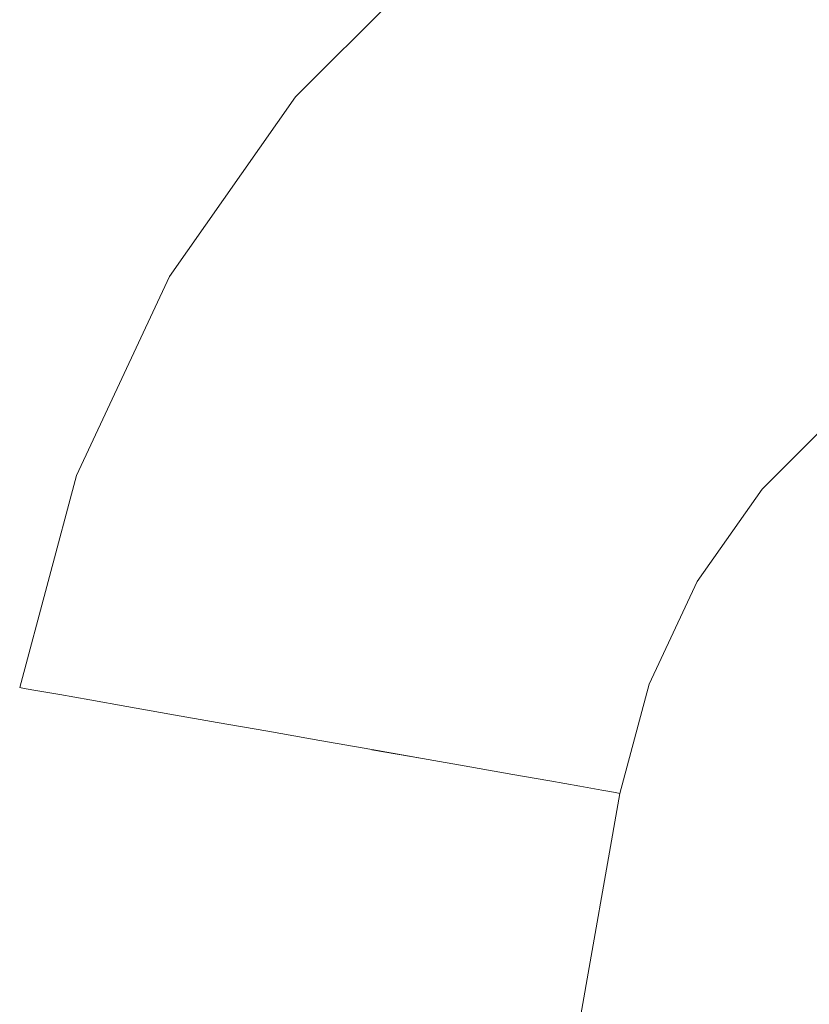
# Model space of a CAD drawing. Header units: millimetres. Extents: x -30280 to 309309, y -17460 to 4378.
# Tile 264 of 656: x 120977 to 120998, y -11016 to -10990. Entities that reach past the tile are written whole.
import ezdxf

# ---------------------------------------------------------------- set-up
doc = ezdxf.new("R2010")
doc.units = ezdxf.units.MM
doc.header["$MEASUREMENT"] = 0
doc.linetypes.add('Wipeout_Contour', pattern=[1000, 0, -1000])
doc.layers.add('P1_PLANTA PRIMERA_3_Nuevo_08_E_Envans secs', color=7, linetype='Continuous')
doc.layers.add('P1_PLANTA PRIMERA_3_Nuevo_09_EI_Mobiliari general', color=7, linetype='Continuous')
doc.layers.add('P1_PLANTA PRIMERA_3_Nuevo_09_EI_Mobiliari general_Pluma_Nº__1', color=7, linetype='Continuous', lineweight=5)

msp = doc.modelspace()

# ---------------------------------------------------------------- wipeouts: each hides what was drawn before it
at = {"color": 254, "linetype": 'Wipeout_Contour', "lineweight": 0, "ltscale": 744380.35708}
msp.add_wipeout([(125602.392, -8989.05), (119928.08, -8989.05), (119928.08, -9336.05), (125456.836, -9336.05), (125456.836, -11434.05), (125602.392, -11434.05)], dxfattribs=at).dxf.layer = 'P1_PLANTA PRIMERA_3_Nuevo_08_E_Envans secs'

# ---------------------------------------------------------------- next in the draw order: wipeouts: each hides what was drawn before it
at = {"color": 254, "linetype": 'Wipeout_Contour', "lineweight": 0, "ltscale": 13224043.01546531}
msp.add_wipeout([(124316.836, -9376.05), (119928.079, -9376.05), (119928.079, -11281.741), (119970.612, -11044.193), (119971.249, -11041.854), (119975.179, -11019.562), (119953.583, -11019.562), (119953.583, -10963.994), (119967.219, -10537.884), (120389.947, -10537.884), (120403.511, -10963.994), (120403.583, -11019.562), (120381.987, -11019.562), (120385.917, -11041.854), (120386.554, -11044.193), (120428.583, -11278.93), (120470.612, -11044.193), (120471.249, -11041.854), (120475.179, -11019.562), (120453.583, -11019.562), (120453.583, -10963.994), (120467.219, -10537.884), (120889.947, -10537.884), (120903.511, -10963.994), (120903.583, -11019.562), (120881.987, -11019.562), (120885.917, -11041.854), (120886.554, -11044.193), (120928.583, -11278.93), (120970.612, -11044.193), (120971.249, -11041.854), (120975.179, -11019.562), (120953.583, -11019.562), (120953.583, -10963.994), (120967.219, -10537.884), (121389.947, -10537.884), (121403.511, -10963.994), (121403.583, -11019.562), (121381.987, -11019.562), (121385.917, -11041.854), (121386.554, -11044.193), (121428.583, -11278.93), (121470.612, -11044.193), (121471.249, -11041.854), (121475.179, -11019.562), (121453.583, -11019.562), (121453.583, -10963.994), (121467.219, -10537.884), (121889.947, -10537.884), (121903.511, -10963.994), (121903.583, -11019.562), (121881.987, -11019.562), (121885.917, -11041.854), (121886.554, -11044.193), (121928.583, -11278.93), (121970.612, -11044.193), (121971.249, -11041.854), (121975.179, -11019.562), (121953.583, -11019.562), (121953.583, -10963.994), (121967.219, -10537.884), (122389.947, -10537.884), (122403.511, -10963.994), (122403.583, -11019.562), (122381.987, -11019.563), (122385.917, -11041.854), (122386.554, -11044.193), (122428.583, -11278.93), (122470.612, -11044.193), (122471.249, -11041.854), (122475.179, -11019.562), (122453.583, -11019.562), (122453.583, -10963.994), (122467.219, -10537.884), (122889.947, -10537.884), (122903.511, -10963.994), (122903.583, -11019.562), (122881.987, -11019.563), (122885.917, -11041.854), (122886.554, -11044.193), (122928.583, -11278.93), (122970.612, -11044.193), (122971.249, -11041.854), (122975.179, -11019.562), (122953.583, -11019.562), (122953.583, -10963.994), (122967.219, -10537.884), (123389.947, -10537.884), (123403.511, -10963.994), (123403.583, -11019.562), (123381.987, -11019.563), (123385.917, -11041.854), (123386.554, -11044.193), (123428.583, -11278.93), (123470.612, -11044.193), (123471.249, -11041.854), (123475.179, -11019.562), (123453.583, -11019.562), (123453.583, -10963.994), (123467.219, -10537.884), (123889.947, -10537.884), (123903.511, -10963.994), (123903.583, -11019.562), (123881.987, -11019.563), (123885.917, -11041.854), (123886.554, -11044.193), (123947.763, -11386.05), (124316.836, -11386.05)], dxfattribs=at).dxf.layer = 'P1_PLANTA PRIMERA_3_Nuevo_08_E_Envans secs'

# ---------------------------------------------------------------- next in the draw order: wipeouts: each hides what was drawn before it
at = {"color": 254, "linetype": 'Wipeout_Contour', "lineweight": 0, "ltscale": 1214769.172701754}
msp.add_wipeout([(120995.405, -10983.748), (120953.583, -10983.748), (120953.583, -11019.295), (120975.227, -11019.295), (120977.292, -11007.583), (120978.784, -11002.016), (120981.223, -10996.794), (120984.533, -10992.075), (120988.614, -10988.004), (120993.34, -10984.706)], dxfattribs=at).dxf.layer = 'P1_PLANTA PRIMERA_3_Nuevo_09_EI_Mobiliari general'

# ---------------------------------------------------------------- next in the draw order: wipeouts: each hides what was drawn before it
at = {"color": 254, "linetype": 'Wipeout_Contour', "lineweight": 0, "ltscale": 3406963.3417751}
msp.add_wipeout([(120993.049, -11010.361), (120991.473, -11019.295), (120997.48, -11017.694), (121003.14, -11017.221), (121178.583, -11017.677), (121354.026, -11017.194), (121359.686, -11017.694), (121365.236, -11019.146), (121364.118, -11010.361), (121363.349, -11007.494), (121362.092, -11004.803), (121360.387, -11002.372), (121358.285, -11000.276), (121355.85, -10998.576), (121353.157, -10997.327), (121350.287, -10996.565), (121347.328, -10996.314), (121191.775, -10996.726), (121178.583, -10996.763), (121165.392, -10996.8), (121009.838, -10996.292), (121006.879, -10996.565), (121004.009, -10997.327), (121001.316, -10998.576), (120998.881, -11000.276), (120996.779, -11002.372), (120995.074, -11004.803), (120993.818, -11007.494)], dxfattribs=at).dxf.layer = 'P1_PLANTA PRIMERA_3_Nuevo_09_EI_Mobiliari general'
at = {"color": 254, "linetype": 'Wipeout_Contour', "lineweight": 0, "ltscale": 485884.274887}
msp.add_wipeout([(120928.583, -11329.894), (120985.17, -11008.972), (120983.802, -11008.731), (120928.583, -11321.894)], dxfattribs=at).dxf.layer = 'P1_PLANTA PRIMERA_3_Nuevo_09_EI_Mobiliari general'

# ---------------------------------------------------------------- next in the draw order: wipeouts: each hides what was drawn before it
at = {"color": 254, "linetype": 'Wipeout_Contour', "lineweight": 0, "ltscale": 485889.171457}
msp.add_wipeout([(120928.583, -11329.894), (120929.994, -11329.894), (120986.538, -11009.214), (120985.17, -11008.972)], dxfattribs=at).dxf.layer = 'P1_PLANTA PRIMERA_3_Nuevo_09_EI_Mobiliari general'

# ---------------------------------------------------------------- next in the draw order: wipeouts: each hides what was drawn before it
at = {"color": 254, "linetype": 'Wipeout_Contour', "lineweight": 0, "ltscale": 485894.66429}
msp.add_wipeout([(120929.994, -11329.894), (120931.361, -11329.894), (120987.865, -11009.447), (120986.538, -11009.214)], dxfattribs=at).dxf.layer = 'P1_PLANTA PRIMERA_3_Nuevo_09_EI_Mobiliari general'

# ---------------------------------------------------------------- next in the draw order: wipeouts: each hides what was drawn before it
at = {"color": 254, "linetype": 'Wipeout_Contour', "lineweight": 0, "ltscale": 485899.905528}
msp.add_wipeout([(120931.361, -11329.894), (120932.645, -11329.894), (120989.109, -11009.667), (120987.865, -11009.447)], dxfattribs=at).dxf.layer = 'P1_PLANTA PRIMERA_3_Nuevo_09_EI_Mobiliari general'

# ---------------------------------------------------------------- next in the draw order: wipeouts: each hides what was drawn before it
at = {"color": 254, "linetype": 'Wipeout_Contour', "lineweight": 0, "ltscale": 485904.735879}
msp.add_wipeout([(120932.645, -11329.894), (120933.805, -11329.894), (120990.234, -11009.865), (120989.109, -11009.667)], dxfattribs=at).dxf.layer = 'P1_PLANTA PRIMERA_3_Nuevo_09_EI_Mobiliari general'

# ---------------------------------------------------------------- next in the draw order: wipeouts: each hides what was drawn before it
at = {"color": 254, "linetype": 'Wipeout_Contour', "lineweight": 0, "ltscale": 364419.395743}
msp.add_wipeout([(120934.806, -11329.894), (120991.205, -11010.036), (120933.805, -11329.894)], dxfattribs=at).dxf.layer = 'P1_PLANTA PRIMERA_3_Nuevo_09_EI_Mobiliari general'

# ---------------------------------------------------------------- next in the draw order: wipeouts: each hides what was drawn before it
at = {"color": 254, "linetype": 'Wipeout_Contour', "lineweight": 0, "ltscale": 364386.165226}
msp.add_wipeout([(120928.583, -11286.602), (120977.767, -11007.667), (120928.583, -11284.523)], dxfattribs=at).dxf.layer = 'P1_PLANTA PRIMERA_3_Nuevo_09_EI_Mobiliari general'

# ---------------------------------------------------------------- next in the draw order: wipeouts: each hides what was drawn before it
at = {"color": 254, "linetype": 'Wipeout_Contour', "lineweight": 0, "ltscale": 364433.442344}
msp.add_wipeout([(120978.899, -11002.058), (120977.411, -11007.604), (120979.238, -11002.181)], dxfattribs=at).dxf.layer = 'P1_PLANTA PRIMERA_3_Nuevo_09_EI_Mobiliari general'
at = {"color": 254, "linetype": 'Wipeout_Contour', "lineweight": 0, "ltscale": 364387.260643}
msp.add_wipeout([(120928.583, -11286.602), (120928.583, -11289.996), (120978.347, -11007.769)], dxfattribs=at).dxf.layer = 'P1_PLANTA PRIMERA_3_Nuevo_09_EI_Mobiliari general'

# ---------------------------------------------------------------- next in the draw order: linework, layer by layer
at = {"layer": 'P1_PLANTA PRIMERA_3_Nuevo_09_EI_Mobiliari general_Pluma_Nº__1', "color": 7, "linetype": 'Continuous', "lineweight": 5}
for p, q in [((120977.292, -11007.583), (120977.411, -11007.604)), ((120977.411, -11007.604), (120977.767, -11007.667))]:
    msp.add_line(p, q, dxfattribs=at)

# ---------------------------------------------------------------- next in the draw order: wipeouts: each hides what was drawn before it
at = {"color": 254, "linetype": 'Wipeout_Contour', "lineweight": 0, "ltscale": 364438.226331}
msp.add_wipeout([(120981.328, -10996.854), (120978.899, -11002.058), (120981.641, -10997.035)], dxfattribs=at).dxf.layer = 'P1_PLANTA PRIMERA_3_Nuevo_09_EI_Mobiliari general'
at = {"color": 254, "linetype": 'Wipeout_Contour', "lineweight": 0, "ltscale": 364436.809373}
msp.add_wipeout([(120979.791, -11002.383), (120978.347, -11007.769), (120980.543, -11002.657)], dxfattribs=at).dxf.layer = 'P1_PLANTA PRIMERA_3_Nuevo_09_EI_Mobiliari general'
at = {"color": 254, "linetype": 'Wipeout_Contour', "lineweight": 0, "ltscale": 364388.801007}
msp.add_wipeout([(120928.583, -11294.602), (120979.135, -11007.908), (120928.583, -11289.996)], dxfattribs=at).dxf.layer = 'P1_PLANTA PRIMERA_3_Nuevo_09_EI_Mobiliari general'

# ---------------------------------------------------------------- next in the draw order: linework, layer by layer
at = {"layer": 'P1_PLANTA PRIMERA_3_Nuevo_09_EI_Mobiliari general_Pluma_Nº__1', "color": 7, "linetype": 'Continuous', "lineweight": 5}
for p, q in [((120977.292, -11007.583), (120978.784, -11002.016)), ((120977.767, -11007.667), (120978.347, -11007.769))]:
    msp.add_line(p, q, dxfattribs=at)

# ---------------------------------------------------------------- next in the draw order: wipeouts: each hides what was drawn before it
at = {"color": 254, "linetype": 'Wipeout_Contour', "lineweight": 0, "ltscale": 364445.826052}
msp.add_wipeout([(120984.626, -10992.153), (120981.328, -10996.854), (120984.902, -10992.386)], dxfattribs=at).dxf.layer = 'P1_PLANTA PRIMERA_3_Nuevo_09_EI_Mobiliari general'
at = {"color": 254, "linetype": 'Wipeout_Contour', "lineweight": 0, "ltscale": 364441.384376}
msp.add_wipeout([(120982.151, -10997.33), (120979.791, -11002.383), (120982.843, -10997.731)], dxfattribs=at).dxf.layer = 'P1_PLANTA PRIMERA_3_Nuevo_09_EI_Mobiliari general'
at = {"color": 254, "linetype": 'Wipeout_Contour', "lineweight": 0, "ltscale": 364439.38847}
msp.add_wipeout([(120980.543, -11002.657), (120979.135, -11007.908), (120981.469, -11002.994)], dxfattribs=at).dxf.layer = 'P1_PLANTA PRIMERA_3_Nuevo_09_EI_Mobiliari general'
at = {"color": 254, "linetype": 'Wipeout_Contour', "lineweight": 0, "ltscale": 364390.739745}
msp.add_wipeout([(120928.583, -11294.602), (120928.583, -11300.28), (120980.106, -11008.079)], dxfattribs=at).dxf.layer = 'P1_PLANTA PRIMERA_3_Nuevo_09_EI_Mobiliari general'

# ---------------------------------------------------------------- next in the draw order: linework, layer by layer
at = {"layer": 'P1_PLANTA PRIMERA_3_Nuevo_09_EI_Mobiliari general_Pluma_Nº__1', "color": 7, "linetype": 'Continuous', "lineweight": 5}
msp.add_line((120978.347, -11007.769), (120979.135, -11007.908), dxfattribs=at)

# ---------------------------------------------------------------- next in the draw order: wipeouts: each hides what was drawn before it
at = {"color": 254, "linetype": 'Wipeout_Contour', "lineweight": 0, "ltscale": 364455.986883}
msp.add_wipeout([(120988.692, -10988.098), (120984.626, -10992.153), (120988.923, -10988.374)], dxfattribs=at).dxf.layer = 'P1_PLANTA PRIMERA_3_Nuevo_09_EI_Mobiliari general'
at = {"color": 254, "linetype": 'Wipeout_Contour', "lineweight": 0, "ltscale": 364448.696372}
msp.add_wipeout([(120985.353, -10992.765), (120982.151, -10997.33), (120985.966, -10993.28)], dxfattribs=at).dxf.layer = 'P1_PLANTA PRIMERA_3_Nuevo_09_EI_Mobiliari general'
at = {"color": 254, "linetype": 'Wipeout_Contour', "lineweight": 0, "ltscale": 364443.823688}
msp.add_wipeout([(120982.843, -10997.731), (120980.543, -11002.657), (120983.697, -10998.224)], dxfattribs=at).dxf.layer = 'P1_PLANTA PRIMERA_3_Nuevo_09_EI_Mobiliari general'
at = {"color": 254, "linetype": 'Wipeout_Contour', "lineweight": 0, "ltscale": 485872.387018}
msp.add_wipeout([(120928.583, -11306.858), (120981.231, -11008.278), (120980.106, -11008.079), (120928.583, -11300.28)], dxfattribs=at).dxf.layer = 'P1_PLANTA PRIMERA_3_Nuevo_09_EI_Mobiliari general'

# ---------------------------------------------------------------- next in the draw order: linework, layer by layer
at = {"layer": 'P1_PLANTA PRIMERA_3_Nuevo_09_EI_Mobiliari general_Pluma_Nº__1', "color": 7, "linetype": 'Continuous', "lineweight": 5}
msp.add_line((120978.784, -11002.016), (120981.223, -10996.794), dxfattribs=at)

# ---------------------------------------------------------------- next in the draw order: wipeouts: each hides what was drawn before it
at = {"color": 254, "linetype": 'Wipeout_Contour', "lineweight": 0, "ltscale": 364458.492753}
msp.add_wipeout([(120989.301, -10988.826), (120985.353, -10992.765), (120989.815, -10989.44)], dxfattribs=at).dxf.layer = 'P1_PLANTA PRIMERA_3_Nuevo_09_EI_Mobiliari general'
at = {"color": 254, "linetype": 'Wipeout_Contour', "lineweight": 0, "ltscale": 364450.924205}
msp.add_wipeout([(120985.966, -10993.28), (120982.843, -10997.731), (120986.72, -10993.914)], dxfattribs=at).dxf.layer = 'P1_PLANTA PRIMERA_3_Nuevo_09_EI_Mobiliari general'
at = {"color": 254, "linetype": 'Wipeout_Contour', "lineweight": 0, "ltscale": 485876.076271}
msp.add_wipeout([(120928.583, -11314.137), (120982.476, -11008.497), (120981.231, -11008.278), (120928.583, -11306.858)], dxfattribs=at).dxf.layer = 'P1_PLANTA PRIMERA_3_Nuevo_09_EI_Mobiliari general'

# ---------------------------------------------------------------- next in the draw order: wipeouts: each hides what was drawn before it
at = {"color": 254, "linetype": 'Wipeout_Contour', "lineweight": 0, "ltscale": 364460.443999}
msp.add_wipeout([(120989.815, -10989.44), (120985.966, -10993.28), (120990.447, -10990.196)], dxfattribs=at).dxf.layer = 'P1_PLANTA PRIMERA_3_Nuevo_09_EI_Mobiliari general'
at = {"color": 254, "linetype": 'Wipeout_Contour', "lineweight": 0, "ltscale": 485923.581985}
msp.add_wipeout([(120981.469, -11002.994), (120980.106, -11008.079), (120981.231, -11008.278), (120982.543, -11003.385)], dxfattribs=at).dxf.layer = 'P1_PLANTA PRIMERA_3_Nuevo_09_EI_Mobiliari general'
at = {"color": 254, "linetype": 'Wipeout_Contour', "lineweight": 0, "ltscale": 485880.079364}
msp.add_wipeout([(120928.583, -11321.894), (120983.802, -11008.731), (120982.476, -11008.497), (120928.583, -11314.137)], dxfattribs=at).dxf.layer = 'P1_PLANTA PRIMERA_3_Nuevo_09_EI_Mobiliari general'

# ---------------------------------------------------------------- next in the draw order: linework, layer by layer
at = {"layer": 'P1_PLANTA PRIMERA_3_Nuevo_09_EI_Mobiliari general_Pluma_Nº__1', "color": 7, "linetype": 'Continuous', "lineweight": 5}
msp.add_line((120979.135, -11007.908), (120980.106, -11008.079), dxfattribs=at)

# ---------------------------------------------------------------- next in the draw order: wipeouts: each hides what was drawn before it
at = {"color": 254, "linetype": 'Wipeout_Contour', "lineweight": 0, "ltscale": 485928.842124}
msp.add_wipeout([(120983.697, -10998.224), (120981.469, -11002.994), (120982.543, -11003.385), (120984.686, -10998.796)], dxfattribs=at).dxf.layer = 'P1_PLANTA PRIMERA_3_Nuevo_09_EI_Mobiliari general'

# ---------------------------------------------------------------- next in the draw order: wipeouts: each hides what was drawn before it
at = {"color": 254, "linetype": 'Wipeout_Contour', "lineweight": 0, "ltscale": 485937.48624}
msp.add_wipeout([(120986.72, -10993.914), (120983.697, -10998.224), (120984.686, -10998.796), (120987.595, -10994.649)], dxfattribs=at).dxf.layer = 'P1_PLANTA PRIMERA_3_Nuevo_09_EI_Mobiliari general'
at = {"color": 254, "linetype": 'Wipeout_Contour', "lineweight": 0, "ltscale": 485928.304558}
msp.add_wipeout([(120981.231, -11008.278), (120982.476, -11008.497), (120983.73, -11003.818), (120982.543, -11003.385)], dxfattribs=at).dxf.layer = 'P1_PLANTA PRIMERA_3_Nuevo_09_EI_Mobiliari general'

# ---------------------------------------------------------------- next in the draw order: linework, layer by layer
at = {"layer": 'P1_PLANTA PRIMERA_3_Nuevo_09_EI_Mobiliari general_Pluma_Nº__1', "color": 7, "linetype": 'Continuous', "lineweight": 5}
for p, q in [((120981.223, -10996.794), (120984.533, -10992.075)), ((120980.106, -11008.079), (120981.231, -11008.278))]:
    msp.add_line(p, q, dxfattribs=at)

# ---------------------------------------------------------------- next in the draw order: wipeouts: each hides what was drawn before it
at = {"color": 254, "linetype": 'Wipeout_Contour', "lineweight": 0, "ltscale": 485949.249347}
msp.add_wipeout([(120990.447, -10990.196), (120986.72, -10993.914), (120987.595, -10994.649), (120991.181, -10991.072)], dxfattribs=at).dxf.layer = 'P1_PLANTA PRIMERA_3_Nuevo_09_EI_Mobiliari general'
at = {"color": 254, "linetype": 'Wipeout_Contour', "lineweight": 0, "ltscale": 485933.349465}
msp.add_wipeout([(120982.543, -11003.385), (120983.73, -11003.818), (120985.78, -10999.429), (120984.686, -10998.796)], dxfattribs=at).dxf.layer = 'P1_PLANTA PRIMERA_3_Nuevo_09_EI_Mobiliari general'

# ---------------------------------------------------------------- next in the draw order: wipeouts: each hides what was drawn before it
at = {"color": 254, "linetype": 'Wipeout_Contour', "lineweight": 0, "ltscale": 485963.771882}
msp.add_wipeout([(120994.765, -10987.183), (120990.447, -10990.196), (120991.181, -10991.072), (120995.334, -10988.174)], dxfattribs=at).dxf.layer = 'P1_PLANTA PRIMERA_3_Nuevo_09_EI_Mobiliari general'
at = {"color": 254, "linetype": 'Wipeout_Contour', "lineweight": 0, "ltscale": 485941.640957}
msp.add_wipeout([(120984.686, -10998.796), (120985.78, -10999.429), (120988.562, -10995.463), (120987.595, -10994.649)], dxfattribs=at).dxf.layer = 'P1_PLANTA PRIMERA_3_Nuevo_09_EI_Mobiliari general'
at = {"color": 254, "linetype": 'Wipeout_Contour', "lineweight": 0, "ltscale": 485933.429255}
msp.add_wipeout([(120983.73, -11003.818), (120982.476, -11008.497), (120983.802, -11008.731), (120984.996, -11004.279)], dxfattribs=at).dxf.layer = 'P1_PLANTA PRIMERA_3_Nuevo_09_EI_Mobiliari general'

# ---------------------------------------------------------------- next in the draw order: linework, layer by layer
at = {"layer": 'P1_PLANTA PRIMERA_3_Nuevo_09_EI_Mobiliari general_Pluma_Nº__1', "color": 7, "linetype": 'Continuous', "lineweight": 5}
msp.add_line((120981.231, -11008.278), (120982.476, -11008.497), dxfattribs=at)

# ---------------------------------------------------------------- next in the draw order: wipeouts: each hides what was drawn before it
at = {"color": 254, "linetype": 'Wipeout_Contour', "lineweight": 0, "ltscale": 485952.924699}
msp.add_wipeout([(120987.595, -10994.649), (120988.562, -10995.463), (120991.992, -10992.042), (120991.181, -10991.072)], dxfattribs=at).dxf.layer = 'P1_PLANTA PRIMERA_3_Nuevo_09_EI_Mobiliari general'
at = {"color": 254, "linetype": 'Wipeout_Contour', "lineweight": 0, "ltscale": 485938.240845}
msp.add_wipeout([(120985.78, -10999.429), (120983.73, -11003.818), (120984.996, -11004.279), (120986.946, -11000.103)], dxfattribs=at).dxf.layer = 'P1_PLANTA PRIMERA_3_Nuevo_09_EI_Mobiliari general'

# ---------------------------------------------------------------- next in the draw order: wipeouts: each hides what was drawn before it
at = {"color": 254, "linetype": 'Wipeout_Contour', "lineweight": 0, "ltscale": 485966.855687}
msp.add_wipeout([(120991.181, -10991.072), (120991.992, -10992.042), (120995.964, -10989.269), (120995.334, -10988.174)], dxfattribs=at).dxf.layer = 'P1_PLANTA PRIMERA_3_Nuevo_09_EI_Mobiliari general'
at = {"color": 254, "linetype": 'Wipeout_Contour', "lineweight": 0, "ltscale": 485946.149867}
msp.add_wipeout([(120988.562, -10995.463), (120985.78, -10999.429), (120986.946, -11000.103), (120989.593, -10996.33)], dxfattribs=at).dxf.layer = 'P1_PLANTA PRIMERA_3_Nuevo_09_EI_Mobiliari general'
at = {"color": 254, "linetype": 'Wipeout_Contour', "lineweight": 0, "ltscale": 485938.80029}
msp.add_wipeout([(120984.996, -11004.279), (120983.802, -11008.731), (120985.17, -11008.972), (120986.301, -11004.755)], dxfattribs=at).dxf.layer = 'P1_PLANTA PRIMERA_3_Nuevo_09_EI_Mobiliari general'

# ---------------------------------------------------------------- next in the draw order: linework, layer by layer
at = {"layer": 'P1_PLANTA PRIMERA_3_Nuevo_09_EI_Mobiliari general_Pluma_Nº__1', "color": 7, "linetype": 'Continuous', "lineweight": 5}
msp.add_line((120982.476, -11008.497), (120983.802, -11008.731), dxfattribs=at)

# ---------------------------------------------------------------- next in the draw order: wipeouts: each hides what was drawn before it
at = {"color": 254, "linetype": 'Wipeout_Contour', "lineweight": 0, "ltscale": 485956.913578}
msp.add_wipeout([(120991.992, -10992.042), (120988.562, -10995.463), (120989.593, -10996.33), (120992.856, -10993.075)], dxfattribs=at).dxf.layer = 'P1_PLANTA PRIMERA_3_Nuevo_09_EI_Mobiliari general'
at = {"color": 254, "linetype": 'Wipeout_Contour', "lineweight": 0, "ltscale": 485943.367573}
msp.add_wipeout([(120986.946, -11000.103), (120984.996, -11004.279), (120986.301, -11004.755), (120988.148, -11000.798)], dxfattribs=at).dxf.layer = 'P1_PLANTA PRIMERA_3_Nuevo_09_EI_Mobiliari general'

# ---------------------------------------------------------------- next in the draw order: linework, layer by layer
at = {"layer": 'P1_PLANTA PRIMERA_3_Nuevo_09_EI_Mobiliari general_Pluma_Nº__1', "color": 7, "linetype": 'Continuous', "lineweight": 5}
msp.add_line((120984.533, -10992.075), (120988.614, -10988.004), dxfattribs=at)

# ---------------------------------------------------------------- next in the draw order: wipeouts: each hides what was drawn before it
at = {"color": 254, "linetype": 'Wipeout_Contour', "lineweight": 0, "ltscale": 485970.20279}
msp.add_wipeout([(120995.964, -10989.269), (120991.992, -10992.042), (120992.856, -10993.075), (120996.636, -10990.437)], dxfattribs=at).dxf.layer = 'P1_PLANTA PRIMERA_3_Nuevo_09_EI_Mobiliari general'
at = {"color": 254, "linetype": 'Wipeout_Contour', "lineweight": 0, "ltscale": 485950.875917}
msp.add_wipeout([(120989.593, -10996.33), (120986.946, -11000.103), (120988.148, -11000.798), (120990.656, -10997.224)], dxfattribs=at).dxf.layer = 'P1_PLANTA PRIMERA_3_Nuevo_09_EI_Mobiliari general'
at = {"color": 254, "linetype": 'Wipeout_Contour', "lineweight": 0, "ltscale": 485944.254417}
msp.add_wipeout([(120986.301, -11004.755), (120985.17, -11008.972), (120986.538, -11009.214), (120987.606, -11005.23)], dxfattribs=at).dxf.layer = 'P1_PLANTA PRIMERA_3_Nuevo_09_EI_Mobiliari general'

# ---------------------------------------------------------------- next in the draw order: linework, layer by layer
at = {"layer": 'P1_PLANTA PRIMERA_3_Nuevo_09_EI_Mobiliari general_Pluma_Nº__1', "color": 7, "linetype": 'Continuous', "lineweight": 5}
msp.add_line((120983.802, -11008.731), (120985.17, -11008.972), dxfattribs=at)

# ---------------------------------------------------------------- next in the draw order: wipeouts: each hides what was drawn before it
at = {"color": 254, "linetype": 'Wipeout_Contour', "lineweight": 0, "ltscale": 485985.611492}
msp.add_wipeout([(121000.359, -10987.23), (120995.964, -10989.269), (120996.636, -10990.437), (121000.817, -10988.497)], dxfattribs=at).dxf.layer = 'P1_PLANTA PRIMERA_3_Nuevo_09_EI_Mobiliari general'
at = {"color": 254, "linetype": 'Wipeout_Contour', "lineweight": 0, "ltscale": 485961.094754}
msp.add_wipeout([(120992.856, -10993.075), (120989.593, -10996.33), (120990.656, -10997.224), (120993.747, -10994.14)], dxfattribs=at).dxf.layer = 'P1_PLANTA PRIMERA_3_Nuevo_09_EI_Mobiliari general'
at = {"color": 254, "linetype": 'Wipeout_Contour', "lineweight": 0, "ltscale": 485948.573839}
msp.add_wipeout([(120988.148, -11000.798), (120986.301, -11004.755), (120987.606, -11005.23), (120989.351, -11001.494)], dxfattribs=at).dxf.layer = 'P1_PLANTA PRIMERA_3_Nuevo_09_EI_Mobiliari general'

# ---------------------------------------------------------------- next in the draw order: wipeouts: each hides what was drawn before it
at = {"color": 254, "linetype": 'Wipeout_Contour', "lineweight": 0, "ltscale": 485973.711484}
msp.add_wipeout([(120996.636, -10990.437), (120992.856, -10993.075), (120993.747, -10994.14), (120997.328, -10991.641)], dxfattribs=at).dxf.layer = 'P1_PLANTA PRIMERA_3_Nuevo_09_EI_Mobiliari general'
at = {"color": 254, "linetype": 'Wipeout_Contour', "lineweight": 0, "ltscale": 485955.675493}
msp.add_wipeout([(120990.656, -10997.224), (120988.148, -11000.798), (120989.351, -11001.494), (120991.719, -10998.118)], dxfattribs=at).dxf.layer = 'P1_PLANTA PRIMERA_3_Nuevo_09_EI_Mobiliari general'
at = {"color": 254, "linetype": 'Wipeout_Contour', "lineweight": 0, "ltscale": 485949.625895}
msp.add_wipeout([(120987.606, -11005.23), (120986.538, -11009.214), (120987.865, -11009.447), (120988.872, -11005.692)], dxfattribs=at).dxf.layer = 'P1_PLANTA PRIMERA_3_Nuevo_09_EI_Mobiliari general'

# ---------------------------------------------------------------- next in the draw order: linework, layer by layer
at = {"layer": 'P1_PLANTA PRIMERA_3_Nuevo_09_EI_Mobiliari general_Pluma_Nº__1', "color": 7, "linetype": 'Continuous', "lineweight": 5}
msp.add_line((120985.17, -11008.972), (120986.538, -11009.213), dxfattribs=at)

# ---------------------------------------------------------------- next in the draw order: wipeouts: each hides what was drawn before it
at = {"color": 254, "linetype": 'Wipeout_Contour', "lineweight": 0, "ltscale": 485988.34059}
msp.add_wipeout([(121000.817, -10988.497), (120996.636, -10990.437), (120997.328, -10991.641), (121001.289, -10989.803)], dxfattribs=at).dxf.layer = 'P1_PLANTA PRIMERA_3_Nuevo_09_EI_Mobiliari general'
at = {"color": 254, "linetype": 'Wipeout_Contour', "lineweight": 0, "ltscale": 485965.341195}
msp.add_wipeout([(120993.747, -10994.14), (120990.656, -10997.224), (120991.719, -10998.118), (120994.639, -10995.205)], dxfattribs=at).dxf.layer = 'P1_PLANTA PRIMERA_3_Nuevo_09_EI_Mobiliari general'
at = {"color": 254, "linetype": 'Wipeout_Contour', "lineweight": 0, "ltscale": 485953.701454}
msp.add_wipeout([(120989.351, -11001.494), (120987.606, -11005.23), (120988.872, -11005.692), (120990.517, -11002.168)], dxfattribs=at).dxf.layer = 'P1_PLANTA PRIMERA_3_Nuevo_09_EI_Mobiliari general'

# ---------------------------------------------------------------- next in the draw order: wipeouts: each hides what was drawn before it
at = {"color": 254, "linetype": 'Wipeout_Contour', "lineweight": 0, "ltscale": 485977.275199}
msp.add_wipeout([(120997.328, -10991.641), (120993.747, -10994.14), (120994.639, -10995.205), (120998.021, -10992.845)], dxfattribs=at).dxf.layer = 'P1_PLANTA PRIMERA_3_Nuevo_09_EI_Mobiliari general'
at = {"color": 254, "linetype": 'Wipeout_Contour', "lineweight": 0, "ltscale": 485960.402793}
msp.add_wipeout([(120991.719, -10998.118), (120989.351, -11001.494), (120990.517, -11002.168), (120992.75, -10998.985)], dxfattribs=at).dxf.layer = 'P1_PLANTA PRIMERA_3_Nuevo_09_EI_Mobiliari general'
at = {"color": 254, "linetype": 'Wipeout_Contour', "lineweight": 0, "ltscale": 485954.751522}
msp.add_wipeout([(120987.865, -11009.447), (120989.109, -11009.667), (120990.059, -11006.124), (120988.872, -11005.692)], dxfattribs=at).dxf.layer = 'P1_PLANTA PRIMERA_3_Nuevo_09_EI_Mobiliari general'

# ---------------------------------------------------------------- next in the draw order: linework, layer by layer
at = {"layer": 'P1_PLANTA PRIMERA_3_Nuevo_09_EI_Mobiliari general_Pluma_Nº__1', "color": 7, "linetype": 'Continuous', "lineweight": 5}
msp.add_line((120986.538, -11009.213), (120987.865, -11009.448), dxfattribs=at)

# ---------------------------------------------------------------- next in the draw order: wipeouts: each hides what was drawn before it
at = {"color": 254, "linetype": 'Wipeout_Contour', "lineweight": 0, "ltscale": 485991.112803}
msp.add_wipeout([(121001.289, -10989.803), (120997.328, -10991.641), (120998.021, -10992.845), (121001.761, -10991.11)], dxfattribs=at).dxf.layer = 'P1_PLANTA PRIMERA_3_Nuevo_09_EI_Mobiliari general'
at = {"color": 254, "linetype": 'Wipeout_Contour', "lineweight": 0, "ltscale": 485969.523935}
msp.add_wipeout([(120994.639, -10995.205), (120991.719, -10998.118), (120992.75, -10998.985), (120995.503, -10996.238)], dxfattribs=at).dxf.layer = 'P1_PLANTA PRIMERA_3_Nuevo_09_EI_Mobiliari general'
at = {"color": 254, "linetype": 'Wipeout_Contour', "lineweight": 0, "ltscale": 485958.594664}
msp.add_wipeout([(120988.872, -11005.692), (120990.059, -11006.124), (120991.611, -11002.801), (120990.517, -11002.168)], dxfattribs=at).dxf.layer = 'P1_PLANTA PRIMERA_3_Nuevo_09_EI_Mobiliari general'

# ---------------------------------------------------------------- next in the draw order: wipeouts: each hides what was drawn before it
at = {"color": 254, "linetype": 'Wipeout_Contour', "lineweight": 0, "ltscale": 485980.785744}
msp.add_wipeout([(120998.021, -10992.845), (120994.639, -10995.205), (120995.503, -10996.238), (120998.692, -10994.013)], dxfattribs=at).dxf.layer = 'P1_PLANTA PRIMERA_3_Nuevo_09_EI_Mobiliari general'
at = {"color": 254, "linetype": 'Wipeout_Contour', "lineweight": 0, "ltscale": 485964.914264}
msp.add_wipeout([(120990.517, -11002.168), (120991.611, -11002.801), (120993.718, -10999.798), (120992.75, -10998.985)], dxfattribs=at).dxf.layer = 'P1_PLANTA PRIMERA_3_Nuevo_09_EI_Mobiliari general'
at = {"color": 254, "linetype": 'Wipeout_Contour', "lineweight": 0, "ltscale": 485959.475611}
msp.add_wipeout([(120990.059, -11006.124), (120989.109, -11009.667), (120990.234, -11009.865), (120991.133, -11006.515)], dxfattribs=at).dxf.layer = 'P1_PLANTA PRIMERA_3_Nuevo_09_EI_Mobiliari general'

# ---------------------------------------------------------------- next in the draw order: linework, layer by layer
at = {"layer": 'P1_PLANTA PRIMERA_3_Nuevo_09_EI_Mobiliari general_Pluma_Nº__1', "color": 7, "linetype": 'Continuous', "lineweight": 5}
msp.add_line((120987.865, -11009.448), (120989.109, -11009.667), dxfattribs=at)

# ---------------------------------------------------------------- next in the draw order: wipeouts: each hides what was drawn before it
at = {"color": 254, "linetype": 'Wipeout_Contour', "lineweight": 0, "ltscale": 485973.516001}
msp.add_wipeout([(120992.75, -10998.985), (120993.718, -10999.798), (120996.314, -10997.208), (120995.503, -10996.238)], dxfattribs=at).dxf.layer = 'P1_PLANTA PRIMERA_3_Nuevo_09_EI_Mobiliari general'
at = {"color": 254, "linetype": 'Wipeout_Contour', "lineweight": 0, "ltscale": 485963.104897}
msp.add_wipeout([(120991.611, -11002.801), (120990.059, -11006.124), (120991.133, -11006.515), (120992.6, -11003.373)], dxfattribs=at).dxf.layer = 'P1_PLANTA PRIMERA_3_Nuevo_09_EI_Mobiliari general'

# ---------------------------------------------------------------- next in the draw order: wipeouts: each hides what was drawn before it
at = {"color": 254, "linetype": 'Wipeout_Contour', "lineweight": 0, "ltscale": 485984.136606}
msp.add_wipeout([(120995.503, -10996.238), (120996.314, -10997.208), (120999.322, -10995.109), (120998.692, -10994.013)], dxfattribs=at).dxf.layer = 'P1_PLANTA PRIMERA_3_Nuevo_09_EI_Mobiliari general'
at = {"color": 254, "linetype": 'Wipeout_Contour', "lineweight": 0, "ltscale": 485969.072974}
msp.add_wipeout([(120993.718, -10999.798), (120991.611, -11002.801), (120992.6, -11003.373), (120994.592, -11000.533)], dxfattribs=at).dxf.layer = 'P1_PLANTA PRIMERA_3_Nuevo_09_EI_Mobiliari general'
at = {"color": 254, "linetype": 'Wipeout_Contour', "lineweight": 0, "ltscale": 364472.524493}
msp.add_wipeout([(120991.133, -11006.515), (120990.234, -11009.865), (120992.059, -11006.853)], dxfattribs=at).dxf.layer = 'P1_PLANTA PRIMERA_3_Nuevo_09_EI_Mobiliari general'

# ---------------------------------------------------------------- next in the draw order: linework, layer by layer
at = {"layer": 'P1_PLANTA PRIMERA_3_Nuevo_09_EI_Mobiliari general_Pluma_Nº__1', "color": 7, "linetype": 'Continuous', "lineweight": 5}
msp.add_line((120989.109, -11009.667), (120990.234, -11009.865), dxfattribs=at)

# ---------------------------------------------------------------- next in the draw order: wipeouts: each hides what was drawn before it
at = {"color": 254, "linetype": 'Wipeout_Contour', "lineweight": 0, "ltscale": 485977.196283}
msp.add_wipeout([(120996.314, -10997.208), (120993.718, -10999.798), (120994.592, -11000.533), (120997.047, -10998.084)], dxfattribs=at).dxf.layer = 'P1_PLANTA PRIMERA_3_Nuevo_09_EI_Mobiliari general'
at = {"color": 254, "linetype": 'Wipeout_Contour', "lineweight": 0, "ltscale": 364475.276253}
msp.add_wipeout([(120992.6, -11003.373), (120991.133, -11006.515), (120993.454, -11003.866)], dxfattribs=at).dxf.layer = 'P1_PLANTA PRIMERA_3_Nuevo_09_EI_Mobiliari general'
at = {"color": 254, "linetype": 'Wipeout_Contour', "lineweight": 0, "ltscale": 364475.192844}
msp.add_wipeout([(120992.059, -11006.853), (120991.205, -11010.036), (120992.811, -11007.127)], dxfattribs=at).dxf.layer = 'P1_PLANTA PRIMERA_3_Nuevo_09_EI_Mobiliari general'

# ---------------------------------------------------------------- next in the draw order: linework, layer by layer
at = {"layer": 'P1_PLANTA PRIMERA_3_Nuevo_09_EI_Mobiliari general_Pluma_Nº__1', "color": 7, "linetype": 'Continuous', "lineweight": 5}
for p, q in [((120990.234, -11009.865), (120991.205, -11010.036)), ((120991.205, -11010.036), (120991.993, -11010.175))]:
    msp.add_line(p, q, dxfattribs=at)

# ---------------------------------------------------------------- next in the draw order: wipeouts: each hides what was drawn before it
at = {"color": 254, "linetype": 'Wipeout_Contour', "lineweight": 0, "ltscale": 485987.226189}
msp.add_wipeout([(120999.322, -10995.109), (120996.314, -10997.208), (120997.047, -10998.084), (120999.892, -10996.099)], dxfattribs=at).dxf.layer = 'P1_PLANTA PRIMERA_3_Nuevo_09_EI_Mobiliari general'
at = {"color": 254, "linetype": 'Wipeout_Contour', "lineweight": 0, "ltscale": 364479.733708}
msp.add_wipeout([(120994.592, -11000.533), (120992.6, -11003.373), (120995.347, -11001.168)], dxfattribs=at).dxf.layer = 'P1_PLANTA PRIMERA_3_Nuevo_09_EI_Mobiliari general'
at = {"color": 254, "linetype": 'Wipeout_Contour', "lineweight": 0, "ltscale": 364477.812201}
msp.add_wipeout([(120993.454, -11003.866), (120992.059, -11006.853), (120994.146, -11004.267)], dxfattribs=at).dxf.layer = 'P1_PLANTA PRIMERA_3_Nuevo_09_EI_Mobiliari general'
at = {"color": 254, "linetype": 'Wipeout_Contour', "lineweight": 0, "ltscale": 364478.667384}
msp.add_wipeout([(120993.364, -11007.328), (120992.573, -11010.278), (120993.703, -11007.452)], dxfattribs=at).dxf.layer = 'P1_PLANTA PRIMERA_3_Nuevo_09_EI_Mobiliari general'

# ---------------------------------------------------------------- next in the draw order: linework, layer by layer
at = {"layer": 'P1_PLANTA PRIMERA_3_Nuevo_09_EI_Mobiliari general_Pluma_Nº__1', "color": 7, "linetype": 'Continuous', "lineweight": 5}
for p, q in [((120993.049, -11010.362), (120993.818, -11007.494)), ((120991.993, -11010.175), (120992.573, -11010.278)), ((120936.707, -11329.894), (120993.049, -11010.362)), ((120992.573, -11010.278), (120992.929, -11010.34)), ((120992.929, -11010.34), (120993.049, -11010.361))]:
    msp.add_line(p, q, dxfattribs=at)

# ---------------------------------------------------------------- next in the draw order: wipeouts: each hides what was drawn before it
at = {"color": 254, "linetype": 'Wipeout_Contour', "lineweight": 0, "ltscale": 364485.73519}
msp.add_wipeout([(120997.047, -10998.084), (120994.592, -11000.533), (120997.68, -10998.84)], dxfattribs=at).dxf.layer = 'P1_PLANTA PRIMERA_3_Nuevo_09_EI_Mobiliari general'
at = {"color": 254, "linetype": 'Wipeout_Contour', "lineweight": 0, "ltscale": 364482.0606}
msp.add_wipeout([(120995.347, -11001.168), (120993.454, -11003.866), (120995.959, -11001.683)], dxfattribs=at).dxf.layer = 'P1_PLANTA PRIMERA_3_Nuevo_09_EI_Mobiliari general'
at = {"color": 254, "linetype": 'Wipeout_Contour', "lineweight": 0, "ltscale": 364481.135417}
msp.add_wipeout([(120994.656, -11004.562), (120993.364, -11007.328), (120994.969, -11004.742)], dxfattribs=at).dxf.layer = 'P1_PLANTA PRIMERA_3_Nuevo_09_EI_Mobiliari general'

# ---------------------------------------------------------------- next in the draw order: linework, layer by layer
at = {"layer": 'P1_PLANTA PRIMERA_3_Nuevo_09_EI_Mobiliari general_Pluma_Nº__1', "color": 7, "linetype": 'Continuous', "lineweight": 5}
msp.add_line((120993.818, -11007.494), (120995.074, -11004.803), dxfattribs=at)

# ---------------------------------------------------------------- next in the draw order: wipeouts: each hides what was drawn before it
at = {"color": 254, "linetype": 'Wipeout_Contour', "lineweight": 0, "ltscale": 364493.086567}
msp.add_wipeout([(120999.892, -10996.099), (120997.047, -10998.084), (121000.383, -10996.954)], dxfattribs=at).dxf.layer = 'P1_PLANTA PRIMERA_3_Nuevo_09_EI_Mobiliari general'
at = {"color": 254, "linetype": 'Wipeout_Contour', "lineweight": 0, "ltscale": 364487.780991}
msp.add_wipeout([(120997.68, -10998.84), (120995.347, -11001.168), (120998.193, -10999.454)], dxfattribs=at).dxf.layer = 'P1_PLANTA PRIMERA_3_Nuevo_09_EI_Mobiliari general'
at = {"color": 254, "linetype": 'Wipeout_Contour', "lineweight": 0, "ltscale": 364485.124056}
msp.add_wipeout([(120996.41, -11002.062), (120994.656, -11004.562), (120996.686, -11002.294)], dxfattribs=at).dxf.layer = 'P1_PLANTA PRIMERA_3_Nuevo_09_EI_Mobiliari general'

# ---------------------------------------------------------------- next in the draw order: linework, layer by layer
at = {"layer": 'P1_PLANTA PRIMERA_3_Nuevo_09_EI_Mobiliari general_Pluma_Nº__1', "color": 7, "linetype": 'Continuous', "lineweight": 5}
msp.add_line((120995.074, -11004.803), (120996.779, -11002.372), dxfattribs=at)

# ---------------------------------------------------------------- next in the draw order: wipeouts: each hides what was drawn before it
at = {"color": 254, "linetype": 'Wipeout_Contour', "lineweight": 0, "ltscale": 364494.78748}
msp.add_wipeout([(121000.383, -10996.954), (120997.68, -10998.84), (121000.782, -10997.647)], dxfattribs=at).dxf.layer = 'P1_PLANTA PRIMERA_3_Nuevo_09_EI_Mobiliari general'
at = {"color": 254, "linetype": 'Wipeout_Contour', "lineweight": 0, "ltscale": 364490.482934}
msp.add_wipeout([(120998.572, -10999.905), (120996.41, -11002.062), (120998.803, -11000.182)], dxfattribs=at).dxf.layer = 'P1_PLANTA PRIMERA_3_Nuevo_09_EI_Mobiliari general'

# ---------------------------------------------------------------- next in the draw order: linework, layer by layer
at = {"layer": 'P1_PLANTA PRIMERA_3_Nuevo_09_EI_Mobiliari general_Pluma_Nº__1', "color": 7, "linetype": 'Continuous', "lineweight": 5}
msp.add_line((120996.779, -11002.372), (120998.881, -11000.275), dxfattribs=at)

doc.saveas('drawing.dxf')
